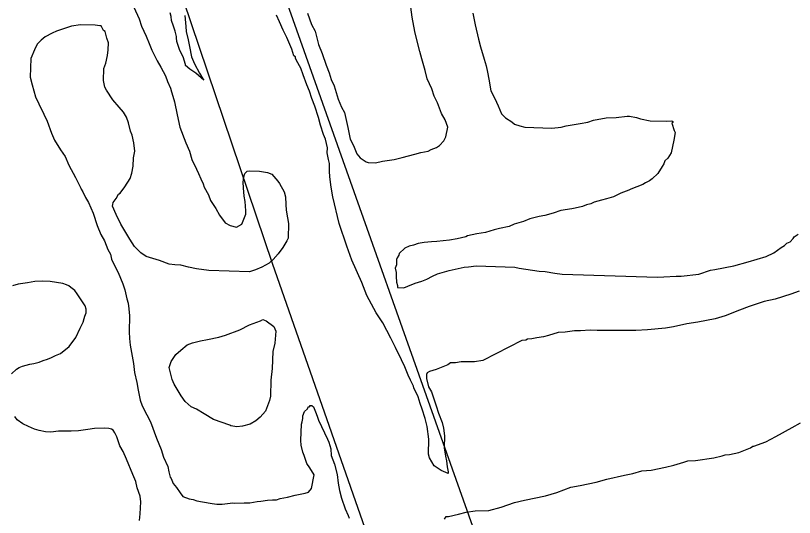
# Model space of a CAD drawing. Extents: x 3250478 to 3288318, y 788638 to 816472.
# Drawn here: x 3267777 to 3269327, y 795675 to 796673 of the extents above; entities that cross this region are included whole.
import ezdxf

# ---------------------------------------------------------------- set-up
doc = ezdxf.new("R2010")
doc.units = 0
doc.layers.add('V-SITE-VEGE', color=7, linetype='Continuous')
doc.layers.add('V-TOPO-SHOR', color=7, linetype='Continuous')

msp = doc.modelspace()

# ---------------------------------------------------------------- linework, layer by layer
at = {"layer": 'V-SITE-VEGE'}
for points in [[(3268012.2, 796690.2), (3268022.4, 796666.8), (3268027.5, 796652.4), (3268036.7, 796632.3), (3268042.8, 796617.8), (3268047.9, 796604.5), (3268058.2, 796583.3), (3268065.5, 796571), (3268074.8, 796553.2), (3268078.8, 796542), (3268085, 796528.7), (3268087, 796522), (3268090, 796513.1), (3268092.9, 796502.1), (3268098.6, 796475.6), (3268103.3, 796451.3), (3268115.5, 796420.1), (3268122.7, 796403.4), (3268127.6, 796386.8), (3268136.9, 796367.9), (3268141, 796358.9), (3268145.1, 796348.9), (3268150.2, 796338.9), (3268152.2, 796332.2), (3268160.5, 796316.6), (3268164.5, 796305.5), (3268175, 796289.8), (3268182.3, 796276.4), (3268193.8, 796260.7), (3268203.6, 796255.9), (3268216.6, 796252.2), (3268226.7, 796258.5), (3268235, 796278), (3268235.2, 796284.6), (3268233.6, 796303.3), (3268231.8, 796314.3), (3268230.1, 796330.8), (3268229.4, 796341.8), (3268230.8, 796352.8), (3268233.2, 796359.3), (3268237.7, 796363.5), (3268242.2, 796364.5), (3268261.9, 796363.8), (3268278.3, 796361.1), (3268286.9, 796357.6), (3268298.6, 796344), (3268301.7, 796339.5), (3268311.1, 796322.8), (3268314.1, 796312.8)], [(3268357.6, 796678), (3268365.7, 796655.8), (3268372.9, 796642.4), (3268379.7, 796615.8), (3268386.9, 796598), (3268394.9, 796574.7), (3268401, 796559.2), (3268404.9, 796545.9), (3268411.1, 796533.6), (3268419.1, 796507), (3268425.2, 796491.4), (3268431.4, 796480.3), (3268435.2, 796462.6), (3268438.1, 796450.4), (3268442.9, 796427.2), (3268449, 796414.9), (3268456.2, 796398.2), (3268462.5, 796390.3), (3268474.3, 796382.3), (3268478.7, 796381), (3268492.9, 796380.6), (3268507.3, 796383.4), (3268530.5, 796387.1), (3268546, 796391), (3268571.4, 796397.8), (3268583.6, 796400.7), (3268598, 796403.6), (3268603.6, 796406.7), (3268614.7, 796410.7), (3268620.3, 796414.9), (3268629.4, 796424.5), (3268632.9, 796432.1), (3268636.8, 796451.7), (3268631.8, 796466.2), (3268624.5, 796478.5), (3268616.4, 796499.6), (3268610.2, 796512.9), (3268605.2, 796527.4), (3268596, 796547.4), (3268592.1, 796564), (3268585.2, 796587.3), (3268581.3, 796601.7), (3268575.4, 796624.9), (3268571.6, 796641.5), (3268565.9, 796670.2), (3268563.2, 796690.1)], [(3268113.8, 796673.7), (3268115.3, 796651.7), (3268116, 796641.8), (3268119.9, 796625.2), (3268122.8, 796612), (3268126.5, 796591), (3268132.6, 796577.6), (3268143, 796558.6), (3268149.2, 796547.5), (3268151.4, 796545.2), (3268135.3, 796558.9), (3268123.5, 796567), (3268115, 796573.8), (3268115, 796576), (3268110, 796591.5), (3268103.8, 796603.8), (3268099.8, 796616), (3268097.8, 796621.6), (3268097, 796629.3), (3268097, 796631.5), (3268094.1, 796642.5), (3268091.1, 796652.5), (3268087.1, 796663.6), (3268086.2, 796671.3), (3268084.3, 796679.1)], [(3268706.5, 795987.4), (3268689.9, 795984.6), (3268663.6, 795984.4), (3268652.5, 795982.5), (3268642.7, 795982.8), (3268637, 795978.6), (3268613.7, 795969.5), (3268600.4, 795965.5), (3268595.9, 795962.4), (3268594.7, 795959.1), (3268594.5, 795951.4), (3268598.3, 795934.9), (3268604.6, 795924.8), (3268613.6, 795897), (3268618.6, 795882.6), (3268625.7, 795863.7), (3268628.6, 795852.7), (3268630.3, 795837.2), (3268629.5, 795813.1), (3268632.3, 795796.6), (3268634.2, 795787.7), (3268636, 795775.6), (3268637.9, 795765.6), (3268637.8, 795762.4), (3268623.7, 795768.3), (3268609.7, 795777.5), (3268600.4, 795793.2), (3268598.4, 795800.9), (3268599.4, 795830.5), (3268595.8, 795855.9), (3268591.9, 795871.4), (3268585.9, 795890.3), (3268581.9, 795901.4), (3268577.9, 795914.7), (3268569.7, 795932.5), (3268568.7, 795935.8), (3268562.5, 795948.1), (3268558.4, 795958.1), (3268551.3, 795974.8), (3268545.1, 795988.2), (3268532.7, 796012.7), (3268523.5, 796031.7), (3268508, 796061.8), (3268494.4, 796082), (3268475.7, 796116.6), (3268465.6, 796142.2), (3268446.1, 796186.7), (3268436, 796214.5), (3268421, 796260), (3268408.5, 796313), (3268404.7, 796331.8), (3268402, 796352.8), (3268401.3, 796363.8), (3268401.8, 796379.1), (3268399.8, 796386.9), (3268397, 796400.1), (3268397.3, 796410), (3268393.5, 796427.7), (3268389.4, 796436.6), (3268383.4, 796455.5), (3268379.5, 796470.9), (3268372.5, 796493.1), (3268366.4, 796508.7), (3268361.4, 796523.1), (3268356.3, 796535.3), (3268349.3, 796555.3), (3268344.2, 796568.7), (3268335.9, 796584.3), (3268333.9, 796588.8), (3268333.9, 796591), (3268330.7, 796593.2), (3268326.8, 796606.5), (3268316.5, 796629.9), (3268309.3, 796644.4), (3268302.2, 796661.1), (3268296, 796674.5)], [(3268686.9, 796678.4), (3268691.6, 796655.2), (3268698.4, 796626.5), (3268702.3, 796611), (3268709.2, 796586.6), (3268713.2, 796573.3), (3268716.1, 796561.1), (3268718.9, 796546.8), (3268722.6, 796523.6), (3268728.8, 796512.4), (3268733.9, 796501.3), (3268737, 796493.5), (3268744.1, 796477.9), (3268751.6, 796470), (3268764.5, 796461.9), (3268769.8, 796457.3), (3268780.7, 796453.7), (3268790.5, 796451.2), (3268844.2, 796449.5), (3268862.9, 796451.1), (3268872.9, 796454), (3268900.5, 796458.6), (3268915.9, 796461.4), (3268927, 796465.5), (3268952.4, 796470.1)], [(3268314.1, 796312.8), (3268314.7, 796297.4), (3268315.4, 796286.4), (3268318.2, 796270.9), (3268320, 796259.9), (3268319.1, 796230.3), (3268316.7, 796224.9), (3268308.6, 796212), (3268299.4, 796199.1), (3268289.2, 796188.4), (3268281.3, 796181), (3268266.8, 796172.7), (3268254.5, 796167.6), (3268242.3, 796163.6), (3268161.2, 796166.2), (3268137.1, 796169.2), (3268120.8, 796173), (3268105.5, 796176.8), (3268093.5, 796177.2), (3268082.5, 796178.6), (3268063, 796185.8), (3268036.9, 796194.3), (3268026.2, 796201.3), (3268013.4, 796213.7), (3268004, 796228.3), (3267986.3, 796258.5), (3267977, 796277.5), (3267969.9, 796294.2), (3267970, 796297.5), (3267971.2, 796301.8), (3267977, 796309.3), (3267981.6, 796317.9), (3267985, 796320), (3267994.2, 796332.9), (3268004.6, 796349), (3268008.2, 796359.9), (3268010.9, 796374.1), (3268011.4, 796390.5), (3268014, 796403.6), (3268012.3, 796420.1), (3268008.4, 796435.6), (3268005.4, 796443.4), (3268001.5, 796460), (3267997.5, 796471.1), (3267991.2, 796481.2), (3267982.8, 796491.3), (3267970.1, 796506), (3267957.5, 796525.1), (3267954.4, 796530.7), (3267951.5, 796543.9), (3267952.3, 796568.1), (3267956, 796578.9), (3267959.7, 796594.2), (3267961.2, 796605.1), (3267961.6, 796619.3), (3267958.6, 796628.2), (3267954.7, 796641.5), (3267951.5, 796643.8), (3267947.3, 796652.7), (3267944.1, 796652.8), (3267935.3, 796654.2), (3267905.7, 796655.2), (3267888.1, 796652.4), (3267875.9, 796648.4), (3267858.1, 796642.4), (3267849.2, 796638.3), (3267835.8, 796631.1), (3267827.9, 796624.7), (3267819.9, 796616.2), (3267814.1, 796605.4), (3267807, 796588.1), (3267805.8, 796550.8), (3267809.7, 796535.3), (3267816.6, 796512), (3267822.7, 796497.6), (3267833.1, 796477.5), (3267839.2, 796463), (3267848.3, 796439.7), (3267854.4, 796425.2), (3267865.9, 796406.2), (3267875.4, 796392.7), (3267882.5, 796376), (3267896, 796351.4), (3267901.1, 796340.3), (3267906.3, 796330.2), (3267907.3, 796328), (3267910.4, 796322.4), (3267915.6, 796311.3), (3267921.8, 796301.2), (3267931, 796280), (3267939, 796255.6), (3267946.1, 796237.9), (3267953.4, 796225.5), (3267960.5, 796207.8), (3267965.7, 796198.8), (3267967.6, 796188.9), (3267974.8, 796173.3), (3267981, 796162.1), (3267990.2, 796139.8), (3267994.2, 796127.6), (3267998, 796110)], [(3268952.4, 796470.1), (3268972.2, 796470.6), (3268994.3, 796473.2), (3268998.6, 796473.1), (3269012.8, 796470.4), (3269020.4, 796468), (3269040.1, 796464), (3269073, 796463), (3269082.9, 796463.8), (3269085, 796462.6), (3269085, 796460.4), (3269082.7, 796459.4), (3269087.7, 796445), (3269089.8, 796440.5), (3269087.1, 796425.2), (3269081.9, 796400.1), (3269075, 796389.4), (3269069.3, 796384.1), (3269067, 796378.7), (3269063.5, 796373.3), (3269055.4, 796359.3), (3269044, 796348.7), (3269038.4, 796344.5), (3269030.6, 796340.3), (3269025, 796337.2), (3269001.7, 796328.1), (3268997.2, 796326), (3268981.7, 796319.9), (3268973.8, 796315.8), (3268967.2, 796312.7), (3268952.8, 796308.8), (3268942.8, 796305.8), (3268928.4, 796301.9), (3268921.7, 796298.8), (3268912.9, 796296.9), (3268905.1, 796293.8), (3268890.7, 796289.9), (3268884.1, 796289), (3268862, 796285.3), (3268846.5, 796280.4), (3268829.9, 796275.4), (3268818.8, 796273.6), (3268800, 796268.7), (3268787.8, 796263.6), (3268768.9, 796258.7), (3268758.9, 796253.5), (3268740.1, 796249.7), (3268729, 796246.8), (3268712.4, 796241.8), (3268694.8, 796239.1), (3268676, 796235.3), (3268672.6, 796233.2), (3268656, 796229.4), (3268640.6, 796226.6), (3268615.3, 796224.1), (3268604.3, 796223.4), (3268589.9, 796221.6), (3268577.8, 796219.8), (3268568.9, 796216.8), (3268560.1, 796214.9), (3268551.2, 796210.8), (3268539.9, 796200.2), (3268539.7, 796196.9), (3268536.3, 796191.5), (3268535.1, 796188.2), (3268534.7, 796177.3), (3268532.3, 796170.8), (3268534.2, 796161.9), (3268534, 796154.3), (3268534.7, 796143.3), (3268536.7, 796136.6), (3268536.6, 796132.2), (3268549.7, 796131.8), (3268557.5, 796134.8), (3268572, 796141), (3268585.3, 796144.9), (3268595.3, 796149), (3268606.5, 796155.2), (3268616.5, 796159.3), (3268639.8, 796166.2), (3268651.9, 796169.1), (3268669.6, 796173), (3268678.4, 796173.8), (3268693.8, 796175.5), (3268770.6, 796173), (3268779.3, 796170.5), (3268792.4, 796169), (3268818.6, 796164.9), (3268830.7, 796164.5), (3268850.3, 796160.6), (3268864.5, 796159), (3269054.2, 796153), (3269067.4, 796153.6), (3269091.6, 796155), (3269101.5, 796154.7), (3269136.8, 796159.1), (3269160.1, 796167.1), (3269168.9, 796167.9), (3269206.4, 796175.5), (3269235.2, 796183.4), (3269270.7, 796194.3)], [(3269270.7, 796194.3), (3269286.3, 796201.5), (3269300.9, 796212), (3269307.6, 796216.2), (3269312.2, 796220.4), (3269318.8, 796223.5), (3269324.5, 796229.9), (3269326.8, 796233.1), (3269334.7, 796238.4)], [(3267768.2, 795960.4), (3267778.4, 795969.9), (3267784, 795973), (3267790.7, 795976.1), (3267805.1, 795980), (3267812.8, 795980.9), (3267823.8, 795983.8), (3267831.6, 795986.9), (3267840.5, 795989.9), (3267848.3, 795992.9), (3267856.1, 795997.1), (3267866.1, 796001.1), (3267883, 796014.9), (3267896.8, 796033.1), (3267905, 796051.5), (3267910.9, 796063.4), (3267913.3, 796071), (3267914.6, 796075.3), (3267917, 796081.8), (3267917.2, 796089.5), (3267915.2, 796096.1), (3267899.5, 796119.7), (3267894.3, 796126.5), (3267886.8, 796132.2), (3267882.5, 796135.6), (3267878.2, 796137.9), (3267870.6, 796140.4), (3267845.4, 796144.5), (3267831.2, 796144.9), (3267814.7, 796144.4), (3267800.3, 796141.5), (3267781.6, 796138.8), (3267770.5, 796135.9)], [(3269336.6, 796125.2), (3269319.9, 796119.2), (3269288.8, 796109.2), (3269266.7, 796104.4), (3269236.8, 796094.4), (3269217.9, 796087.3), (3269189, 796076.2), (3269169, 796070.2), (3269134.8, 796063.7), (3269112.7, 796060), (3269086.2, 796054.2), (3269070.7, 796051.4), (3269034.4, 796048.2), (3269011.3, 796046.8), (3268985, 796046.5), (3268965.2, 796047.1), (3268934.5, 796047), (3268920.2, 796047.5), (3268901.5, 796045.9), (3268889.5, 796046.3), (3268870.7, 796043.6), (3268856.4, 796042.9), (3268837.6, 796037), (3268827.6, 796034), (3268814.4, 796032.2), (3268804.4, 796030.3), (3268795.6, 796029.5), (3268792.3, 796027.4), (3268784.6, 796026.6), (3268706.5, 795987.4)], [(3267998, 796110), (3268001, 796101.1), (3268001.8, 796090.1), (3268003.5, 796075.8), (3268002.5, 796044), (3268003.2, 796030.8), (3268004.9, 796017.5), (3268011.4, 795981.1), (3268013.1, 795963.5), (3268017.9, 795943.6), (3268020.7, 795928.1), (3268024.5, 795908.2), (3268028.5, 795897.1), (3268037.8, 795879.3), (3268045, 795864.8), (3268057.2, 795832.6), (3268066.3, 795810.3), (3268071.3, 795794.8), (3268079.5, 795775.9), (3268081.4, 795765.9), (3268084.3, 795754.8), (3268086.4, 795752.6), (3268090.5, 795742.6), (3268096.9, 795734.7), (3268104.2, 795723.5), (3268109.4, 795716.7), (3268122.5, 795711.9), (3268130.1, 795710.6), (3268137.7, 795708.1), (3268148.6, 795705.6), (3268168.3, 795702.8), (3268177, 795701.4), (3268188, 795701), (3268208.9, 795703.7), (3268213.3, 795703.5), (3268232, 795704), (3268242.9, 795703.7), (3268257.3, 795706.5), (3268265, 795707.3), (3268278.2, 795709.1), (3268288.2, 795709.9), (3268295.8, 795709.7), (3268303.6, 795712.7), (3268318, 795715.5), (3268333.5, 795719.4), (3268353.3, 795723.2), (3268360, 795725.2), (3268365.7, 795732.7), (3268371, 795759.9), (3268362.6, 795773.4), (3268356.3, 795782.4), (3268351.3, 795797.9), (3268348.3, 795804.6), (3268345.4, 795818.9), (3268344.6, 795827.7), (3268345.7, 795860.6), (3268346.9, 795865), (3268348.2, 795871.5), (3268348.4, 795877), (3268352, 795885.7), (3268357.6, 795891), (3268359.9, 795895.3), (3268362.1, 795895.2), (3268362.2, 795897.4), (3268366.6, 795897.3), (3268369.8, 795895), (3268373.9, 795885), (3268376.9, 795876.1), (3268379.9, 795868.3), (3268397.4, 795830.4), (3268400.5, 795824.8), (3268404.5, 795811.5), (3268405.1, 795798.4), (3268411.2, 795780.6), (3268417.1, 795760.6), (3268418.7, 795743), (3268421.6, 795728.7), (3268425.5, 795713.2), (3268432.5, 795692.1), (3268438.6, 795678.7), (3268440.6, 795673.2)], [(3267835.9, 795845.1), (3267823.9, 795847.7), (3267814.1, 795850.2), (3267802.2, 795856.1), (3267791.4, 795860.8), (3267779.5, 795868.9), (3267775.4, 795875.6)], [(3268023.4, 795669), (3268024.9, 795682.1), (3268025.7, 795706.2), (3268024.9, 795717.2), (3268018.9, 795733.9), (3268016, 795746.1), (3268009.9, 795760.5), (3267997.7, 795790.6), (3267990.5, 795806.2), (3267984.2, 795817.3), (3267978.2, 795835.1), (3267974.1, 795842.9), (3267971, 795848.5), (3267967.8, 795850.8), (3267962.3, 795852.1), (3267954.6, 795852.3), (3267933.8, 795851.9), (3267920.5, 795850.1), (3267901.8, 795847.4), (3267887.5, 795846.8), (3267868.8, 795846.3), (3267862.2, 795846.5), (3267846.8, 795844.8), (3267835.9, 795845.1)], [(3269290, 795835.9), (3269322.4, 795853.5), (3269339.1, 795862.8)], [(3268630.5, 795671.5), (3268634, 795676.9), (3268638.3, 795676.7), (3268658.3, 795681.6), (3268673.7, 795685.5), (3268691.4, 795688.2), (3268718.8, 795688.4), (3268743.2, 795695.3), (3268769.8, 795704.3), (3268789.8, 795709.2), (3268831.7, 795717.7), (3268853.9, 795724.7), (3268881.7, 795734.8), (3268900.5, 795738.6), (3268932.5, 795745.2), (3268953.6, 795751.1), (3268988.9, 795758.8), (3269005.5, 795762.6), (3269023.2, 795767.6), (3269041.9, 795769.2), (3269070.7, 795774.8), (3269087.3, 795778.7), (3269107.2, 795784.6), (3269115, 795787.7), (3269130.4, 795788.3), (3269166.8, 795793.7), (3269183.4, 795797.6), (3269188.9, 795799.6), (3269197.7, 795800.4), (3269216.5, 795804.2), (3269239.8, 795813.3), (3269244.3, 795816.5), (3269246.5, 795816.4), (3269269.9, 795825.5), (3269290, 795835.9)]]:
    msp.add_lwpolyline(points, dxfattribs=at)
msp.add_lwpolyline([(3268170.3, 795869.5), (3268152, 795881.1), (3268137, 795890.4), (3268126.1, 795895.1), (3268114.4, 795905.4), (3268106, 795916.6), (3268092.5, 795940.1), (3268088.4, 795949), (3268082.5, 795973.3), (3268086.2, 795985.3), (3268095.5, 795999.3), (3268105.6, 796007.7), (3268118, 796018.3), (3268129.1, 796022.3), (3268144.6, 796026.2), (3268159, 796029.1), (3268181.1, 796033.8), (3268194.4, 796037.8), (3268223.2, 796047.9), (3268242.2, 796058.2), (3268264.4, 796066.3), (3268268.9, 796068.4), (3268275.4, 796065.9), (3268290.4, 796054.5), (3268294.5, 796045.6), (3268292.6, 796021.5), (3268288.8, 796005.1), (3268287.7, 795971.2), (3268284.8, 795948.2), (3268283.8, 795916.4), (3268282.4, 795907.7), (3268274, 795886), (3268263.8, 795874.2), (3268254.8, 795866.8), (3268243.6, 795860.6), (3268228.1, 795856.7), (3268217.1, 795854.9), (3268205.1, 795857.4), (3268202.9, 795858.6)], close=True, dxfattribs=at)
at = {"layer": 'V-TOPO-SHOR'}
for points in [[(3268524.3, 795505), (3268288.3, 796179.8), (3267965.7, 797134.2), (3267912.7, 797225.8), (3268110.3, 797283.6), (3268033.2, 797447.5), (3267927.2, 797490.9)], [(3268110.3, 797283.6), (3268302.9, 796738.9), (3268726.7, 795543.5)]]:
    msp.add_lwpolyline(points, dxfattribs=at)

doc.saveas('drawing.dxf')
